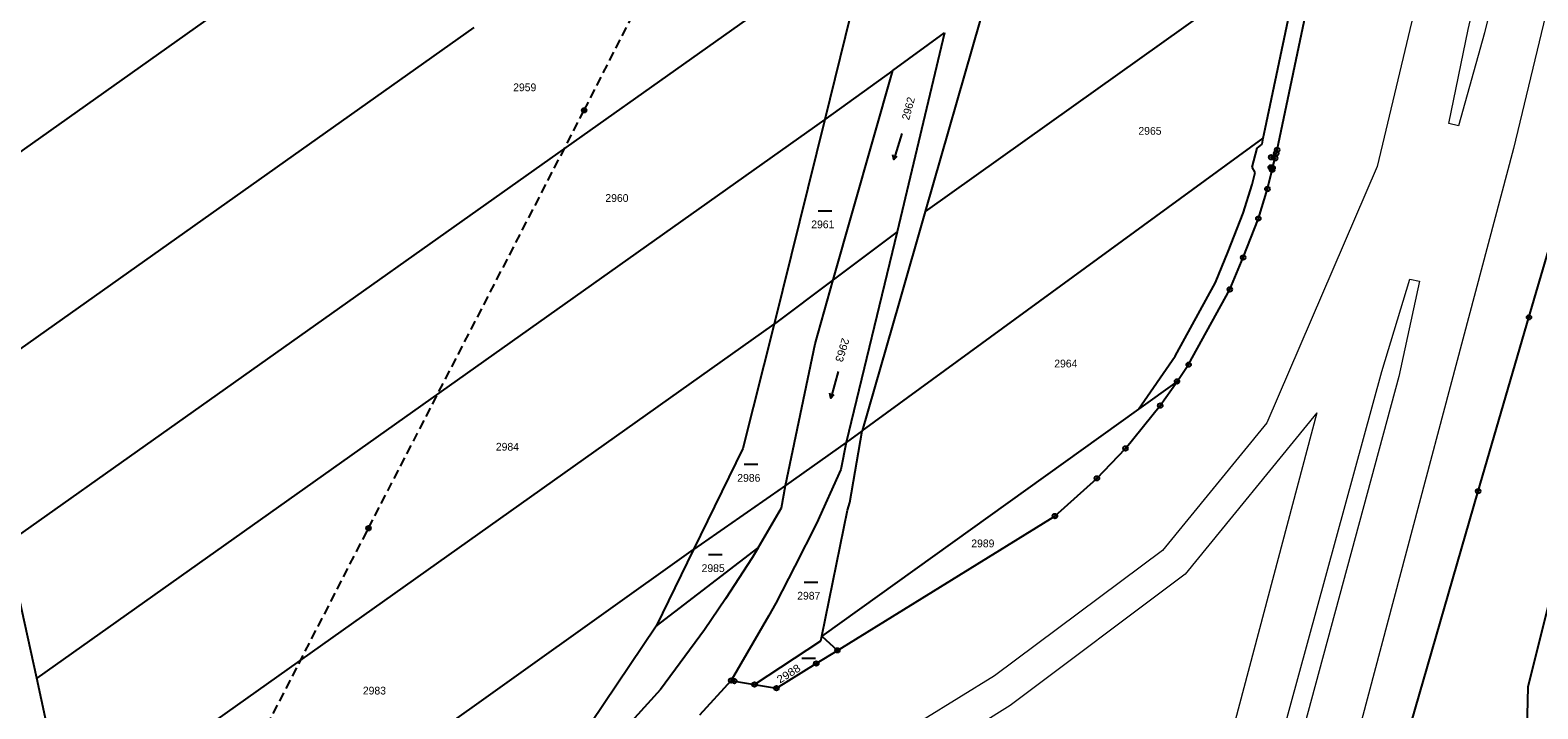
# Model space of a CAD drawing. Extents: x -606517 to -602431, y -1183120 to -1179397.
# Drawn here: x -605135.8 to -604805.8, y -1182273.9 to -1182125.3 of the extents above; entities that cross this region are included whole.
import ezdxf

# ---------------------------------------------------------------- set-up
doc = ezdxf.new("R2010")
doc.units = 0
doc.header["$LTSCALE"] = 0.68
doc.linetypes.add('MEDIUM_DASHED', pattern=[4.5, 3, -1.5])
for name, color, linetype, lineweight in [('1', 7, 'Continuous', 25), ('3', 7, 'Continuous', 25), ('4', 7, 'Continuous', 13), ('6', 7, 'Continuous', 25), ('8', 7, 'Continuous', 25)]:
    doc.layers.add(name, color=color, linetype=linetype, lineweight=lineweight)
doc.layers.add('2', color=7, linetype='Continuous')

msp = doc.modelspace()

# ---------------------------------------------------------------- linework, layer by layer
at = {"layer": '1'}
for p, q in [((-605159.04, -1182166.85), (-605040.11, -1182082.51)), ((-605039.54, -1182165.88), (-604938.2, -1182094.02)), ((-604862.9, -1182151.5), (-604852.69, -1182102.79)), ((-604856.9, -1182105.79), (-604907.5, -1182141.89)), ((-604865.51, -1182146.87), (-604856.9, -1182105.79)), ((-604953.58, -1182111), (-604961.91, -1182144.88)), ((-605149.67, -1182203.4), (-605038.66, -1182124.68)), ((-604947.05, -1182134.12), (-604935.7, -1182125.9)), ((-604935.7, -1182125.9), (-604946.04, -1182169.48)), ((-604927.9, -1182123.09), (-604939.94, -1182165.02)), ((-604947.05, -1182134.12), (-604961.91, -1182144.88)), ((-604960.08, -1182180), (-604947.05, -1182134.12)), ((-604907.5, -1182141.89), (-604939.94, -1182165.02)), ((-604961.91, -1182144.88), (-605048.16, -1182206.04)), ((-604961.91, -1182144.88), (-604973.02, -1182189.69)), ((-604953.73, -1182213.06), (-604865.94, -1182148.95)), ((-604866.22, -1182150.26), (-604865.94, -1182148.95)), ((-604865.94, -1182148.95), (-604865.51, -1182146.87)), ((-604868.4, -1182155.31), (-604867.3, -1182151.11)), ((-604867.3, -1182151.11), (-604866.22, -1182150.26)), ((-604864.21, -1182153.13), (-604863.1, -1182152.29)), ((-604863.1, -1182152.29), (-604862.9, -1182151.5)), ((-604867.74, -1182156.43), (-604868.4, -1182155.31)), ((-604863.99, -1182155.89), (-604864.31, -1182155.35)), ((-604864.31, -1182155.35), (-604863.89, -1182155.45)), ((-604863.36, -1182153.34), (-604864.21, -1182153.13)), ((-604863.89, -1182155.45), (-604863.36, -1182153.34)), ((-604868.41, -1182159.12), (-604867.74, -1182156.43)), ((-604865.04, -1182160.06), (-604863.99, -1182155.89)), ((-604870.33, -1182165.39), (-604868.41, -1182159.12)), ((-604867.02, -1182166.54), (-604865.04, -1182160.06)), ((-604939.94, -1182165.02), (-604945.73, -1182185.18)), ((-604873.6, -1182173.77), (-604870.33, -1182165.39)), ((-605140.87, -1182237.74), (-605039.54, -1182165.88)), ((-604870.35, -1182175.08), (-604867.02, -1182166.54)), ((-604946.04, -1182169.48), (-604960.08, -1182180)), ((-604946.04, -1182169.48), (-604957.25, -1182215.58)), ((-604876.42, -1182180.55), (-604873.6, -1182173.77)), ((-604873.26, -1182182.07), (-604870.35, -1182175.08)), ((-604807.79, -1182188.19), (-604803.16, -1182172.33)), ((-604960.08, -1182180), (-604973.02, -1182189.69)), ((-604964.04, -1182193.96), (-604960.08, -1182180)), ((-604885.26, -1182196.7), (-604876.42, -1182180.55)), ((-604882.28, -1182198.54), (-604873.26, -1182182.07)), ((-604945.73, -1182185.18), (-604953.73, -1182213.06)), ((-604818.9, -1182226.24), (-604807.79, -1182188.19)), ((-605127.38, -1182299.25), (-604973.02, -1182189.69)), ((-604973.02, -1182189.69), (-604979.87, -1182216.92)), ((-604970.49, -1182224.98), (-604964.04, -1182193.96)), ((-604893.28, -1182208.28), (-604885.26, -1182196.7)), ((-604884.82, -1182202.21), (-604882.28, -1182198.54)), ((-604884.82, -1182202.21), (-604893.28, -1182208.28)), ((-604888.49, -1182207.51), (-604884.82, -1182202.21)), ((-605048.16, -1182206.04), (-605134.4, -1182267.21)), ((-604893.28, -1182208.28), (-604962.54, -1182257.99)), ((-604896.1, -1182216.89), (-604888.49, -1182207.51)), ((-604953.73, -1182213.06), (-604957.25, -1182215.58)), ((-604956.45, -1182228.74), (-604953.73, -1182213.06)), ((-604794.11, -1182213.39), (-604808.07, -1182269.09)), ((-604979.87, -1182216.92), (-604990.63, -1182239.03)), ((-604957.25, -1182215.58), (-604970.49, -1182224.98)), ((-604957.25, -1182215.58), (-604958.4, -1182221.47)), ((-604902.35, -1182223.44), (-604896.1, -1182216.89)), ((-604958.4, -1182221.47), (-604963.72, -1182233.3)), ((-604970.49, -1182224.98), (-604990.63, -1182239.03)), ((-604971.36, -1182229.88), (-604970.49, -1182224.98)), ((-604911.55, -1182231.7), (-604902.35, -1182223.44)), ((-604833.64, -1182277.28), (-604818.9, -1182226.24)), ((-604976.51, -1182238.68), (-604971.36, -1182229.88)), ((-604962.54, -1182257.99), (-604956.98, -1182230.43)), ((-604956.98, -1182230.43), (-604956.45, -1182228.74)), ((-604963.72, -1182233.3), (-604968.45, -1182242.68)), ((-604959.14, -1182261.11), (-604911.55, -1182231.7)), ((-605134.4, -1182267.21), (-605140.82, -1182237.93)), ((-605120.31, -1182331.53), (-604990.63, -1182239.03)), ((-604998.82, -1182255.84), (-604976.51, -1182238.68)), ((-604990.63, -1182239.03), (-604998.82, -1182255.84)), ((-604977.8, -1182240.86), (-604983.66, -1182249.85)), ((-604976.51, -1182238.68), (-604977.8, -1182240.86)), ((-604968.45, -1182242.68), (-604972.6, -1182250.8)), ((-604983.66, -1182249.85), (-604988.27, -1182256.59)), ((-604972.6, -1182250.8), (-604974.23, -1182253.62)), ((-604974.23, -1182253.62), (-604982.4, -1182267.72)), ((-604998.82, -1182255.84), (-605033.71, -1182307.66)), ((-604988.27, -1182256.59), (-604997.9, -1182269.65)), ((-604962.76, -1182259.05), (-604962.54, -1182257.99)), ((-604962.54, -1182257.99), (-604959.14, -1182261.11)), ((-604977.29, -1182268.58), (-604962.76, -1182259.05)), ((-604963.79, -1182264), (-604959.14, -1182261.11)), ((-604972.49, -1182269.38), (-604963.79, -1182264)), ((-605127.38, -1182299.25), (-605134.4, -1182267.21)), ((-604982.4, -1182267.72), (-604989.36, -1182275.27)), ((-604982.4, -1182267.72), (-604981.71, -1182267.83)), ((-604981.71, -1182267.83), (-604977.29, -1182268.58)), ((-604997.9, -1182269.65), (-605036.84, -1182312.8)), ((-604977.29, -1182268.58), (-604972.49, -1182269.38)), ((-604808.07, -1182269.09), (-604808.8, -1182300))]:
    msp.add_line(p, q, dxfattribs=at)
at = {"layer": '3'}
for p, q in [((-604946.82, -1182153.653), (-604947.014, -1182152.572)), ((-604963.378, -1182164.85), (-604960.378, -1182164.85)), ((-604960.569, -1182205.872), (-604960.801, -1182204.798)), ((-604979.568, -1182220.36), (-604976.568, -1182220.36)), ((-604987.378, -1182240.13), (-604984.378, -1182240.13)), ((-604966.448, -1182246.17), (-604963.448, -1182246.17)), ((-604966.948, -1182262.82), (-604963.948, -1182262.82))]:
    msp.add_line(p, q, dxfattribs=at)
for points in [[(-604945.066, -1182147.915), (-604946.82, -1182153.653), (-604946.055, -1182152.865)], [(-604959.016, -1182200.077), (-604960.569, -1182205.872), (-604959.832, -1182205.058)]]:
    msp.add_lwpolyline(points, dxfattribs=at)
at = {"layer": '4'}
for p, q in [((-604806.1, -1182078.19), (-604817.53, -1182125.91)), ((-604794.45, -1182081.46), (-604811.14, -1182151.18)), ((-604817.53, -1182125.91), (-604823.24, -1182146.24)), ((-604811.14, -1182151.18), (-604848.87, -1182293.06)), ((-604839.99, -1182200.07), (-604833.9, -1182179.84)), ((-604864.53, -1182289.85), (-604839.99, -1182200.07)), ((-604865.19, -1182211.29), (-604888.03, -1182239.24)), ((-604854.19, -1182209.08), (-604874.98, -1182287.4)), ((-604888.03, -1182239.24), (-604924.76, -1182266.71)), ((-604924.76, -1182266.71), (-604951.52, -1182283.15)), ((-604921.32, -1182273.17), (-604947.57, -1182289.52))]:
    msp.add_line(p, q, dxfattribs=at)
for points in [[(-604821.76, -1182074.24), (-604841.05, -1182155.14), (-604865.19, -1182211.29)], [(-604823.24, -1182146.24), (-604825.32, -1182145.75), (-604821.1, -1182125.17), (-604810, -1182077.22)], [(-604833.9, -1182179.84), (-604831.77, -1182180.27), (-604836.26, -1182201.16), (-604860.64, -1182291.24)], [(-604854.19, -1182209.08), (-604883.07, -1182244.43), (-604921.32, -1182273.17)]]:
    msp.add_lwpolyline(points, dxfattribs=at)
at = {"layer": '6', "linetype": 'MEDIUM_DASHED'}
msp.add_lwpolyline([(-605110.59, -1182329.36), (-605061.79, -1182234.37), (-605014.59, -1182142.85), (-604968.59, -1182052.84), (-604926.3, -1181970.43), (-604825.79, -1181965.35)], dxfattribs=at)
at = {"layer": '6'}
for centre, radius in [((-605014.5934, -1182142.8499), 0.5), ((-605014.5934, -1182142.8499), 0.4), ((-605014.5934, -1182142.8499), 0.3), ((-605014.5934, -1182142.8499), 0.2), ((-605014.5934, -1182142.8499), 0.1), ((-605061.7934, -1182234.3699), 0.5), ((-605061.7934, -1182234.3699), 0.4), ((-605061.7934, -1182234.3699), 0.3), ((-605061.7934, -1182234.3699), 0.2), ((-605061.7934, -1182234.3699), 0.1)]:
    msp.add_circle(centre, radius, dxfattribs=at)
at = {"layer": '8'}
for centre, radius in [((-604863.1, -1182152.2899), 0.5), ((-604862.9, -1182151.4999), 0.5), ((-604863.1, -1182152.2899), 0.0303), ((-604862.9, -1182151.4999), 0.0303), ((-604864.31, -1182155.3499), 0.5), ((-604864.21, -1182153.1299), 0.5), ((-604863.99, -1182155.8899), 0.5), ((-604863.89, -1182155.4499), 0.5), ((-604864.31, -1182155.3499), 0.0303), ((-604864.21, -1182153.1299), 0.0303), ((-604863.89, -1182155.4499), 0.0303), ((-604863.36, -1182153.3399), 0.5), ((-604863.36, -1182153.3399), 0.0303), ((-604863.99, -1182155.8899), 0.0303), ((-604865.04, -1182160.0599), 0.5), ((-604865.04, -1182160.0599), 0.0303), ((-604867.02, -1182166.5399), 0.5), ((-604867.02, -1182166.5399), 0.0303), ((-604870.35, -1182175.0799), 0.5), ((-604870.35, -1182175.0799), 0.0303), ((-604873.26, -1182182.0699), 0.5), ((-604873.26, -1182182.0699), 0.0303), ((-604807.79, -1182188.1899), 0.5), ((-604807.79, -1182188.1899), 0.0303), ((-604882.28, -1182198.5399), 0.5), ((-604882.28, -1182198.5399), 0.0303), ((-604884.82, -1182202.2099), 0.5), ((-604884.82, -1182202.2099), 0.0303), ((-604888.49, -1182207.5099), 0.5), ((-604888.49, -1182207.5099), 0.0303), ((-604896.1, -1182216.8899), 0.5), ((-604896.1, -1182216.8899), 0.0303), ((-604902.35, -1182223.4399), 0.5), ((-604902.35, -1182223.4399), 0.0303), ((-604818.9, -1182226.2399), 0.5), ((-604818.9, -1182226.2399), 0.0303), ((-604911.55, -1182231.6999), 0.5), ((-604911.55, -1182231.6999), 0.0303), ((-604959.14, -1182261.1099), 0.5), ((-604959.14, -1182261.1099), 0.0303), ((-604963.79, -1182263.9999), 0.5), ((-604963.79, -1182263.9999), 0.0303), ((-604982.4, -1182267.7199), 0.5), ((-604982.4, -1182267.7199), 0.0303), ((-604981.71, -1182267.8299), 0.5), ((-604981.71, -1182267.8299), 0.0303), ((-604977.29, -1182268.5799), 0.5), ((-604977.29, -1182268.5799), 0.0303), ((-604972.49, -1182269.3799), 0.5), ((-604972.49, -1182269.3799), 0.0303)]:
    msp.add_circle(centre, radius, dxfattribs=at)

# ---------------------------------------------------------------- texts
at = {"layer": '2'}
for s, p in [('2959', (-605030.12, -1182138.665)), ('2965', (-604893.27, -1182148.195)), ('2960', (-605009.94, -1182162.905)), ('2961', (-604964.88, -1182168.675)), ('2964', (-604911.69, -1182199.155)), ('2984', (-605033.91, -1182217.375)), ('2986', (-604981.07, -1182224.185)), ('2989', (-604929.85, -1182238.535)), ('2985', (-604988.88, -1182243.955)), ('2987', (-604967.95, -1182249.995)), ('2983', (-605063.02, -1182270.775))]:
    msp.add_text(s, height=1.7, dxfattribs=at).set_placement(p)
msp.add_text('2962', height=1.7, rotation=75, dxfattribs=at).set_placement((-604943.469, -1182145.109))
for s, rotation, width, p in [('2963', 253, 1.05, (-604958.116, -1182192.555)), ('2988', 32, 1.1, (-604971.744, -1182268.41))]:
    msp.add_text(s, height=1.7, rotation=rotation, dxfattribs=dict(at, width=width)).set_placement(p)

doc.saveas('drawing.dxf')
